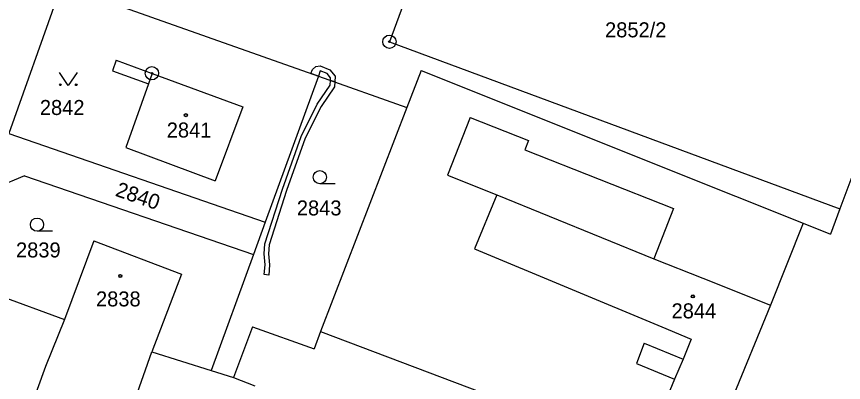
# Model space of a CAD drawing. Extents: x -593183 to -588034, y -1130415 to -1124994.
# Drawn here: x -591259.7 to -591166, y -1127823.9 to -1127782.4 of the extents above; entities that cross this region are included whole.
import ezdxf

# ---------------------------------------------------------------- set-up
doc = ezdxf.new("R2010")
doc.units = 0
for name, color, linetype in [('Vrstva 1', 7, 'Continuous'), ('Vrstva 18', 7, 'Continuous'), ('Vrstva 19', 7, 'Continuous'), ('Vrstva 24', 7, 'Continuous'), ('Vrstva 25', 7, 'Continuous'), ('Vrstva 27', 7, 'Continuous'), ('Vrstva 4', 7, 'Continuous')]:
    doc.layers.add(name, color=color, linetype=linetype)

msp = doc.modelspace()

# ---------------------------------------------------------------- linework, layer by layer
at = {"layer": 'Vrstva 1'}
for p, q in [((-591209.63, -1127764.2), (-591217.46, -1127785.29)), ((-591254.57, -1127778.88), (-591260.56, -1127795.68)), ((-591254.57, -1127778.88), (-591225.48, -1127789.19)), ((-591157.66, -1127780.56), (-591166.45, -1127804.23)), ((-591217.46, -1127785.29), (-591166.45, -1127804.23)), ((-591248.41, -1127787.38), (-591248.81, -1127788.59)), ((-591248.41, -1127787.38), (-591244.31, -1127788.89)), ((-591248.81, -1127788.59), (-591244.74, -1127790.04)), ((-591244.31, -1127788.89), (-591234.07, -1127792.65)), ((-591213.87, -1127788.55), (-591215.48, -1127792.73)), ((-591213.87, -1127788.55), (-591178.25, -1127802.8)), ((-591225.48, -1127789.19), (-591231.52, -1127805.74)), ((-591225.48, -1127789.19), (-591215.48, -1127792.73)), ((-591244.74, -1127790.04), (-591247.32, -1127797.27)), ((-591234.07, -1127792.65), (-591237.19, -1127801.05)), ((-591215.48, -1127792.73), (-591225.25, -1127818.12)), ((-591260.56, -1127795.68), (-591231.52, -1127805.74)), ((-591247.32, -1127797.27), (-591237.19, -1127801.05)), ((-591258.79, -1127800.48), (-591263.22, -1127802.36)), ((-591258.79, -1127800.48), (-591232.83, -1127809.38)), ((-591178.25, -1127802.8), (-591170.6, -1127805.86)), ((-591166.45, -1127804.23), (-591167.51, -1127807.09)), ((-591231.52, -1127805.74), (-591232.83, -1127809.38)), ((-591170.6, -1127805.86), (-591174.3, -1127815.15)), ((-591170.6, -1127805.86), (-591167.51, -1127807.09)), ((-591250.92, -1127807.85), (-591254.23, -1127816.75)), ((-591250.92, -1127807.85), (-591241, -1127811.64)), ((-591232.83, -1127809.38), (-591237.65, -1127822.53)), ((-591266.79, -1127812.15), (-591254.23, -1127816.75)), ((-591241, -1127811.64), (-591244.36, -1127820.43)), ((-591174.3, -1127815.15), (-591185.39, -1127842.12)), ((-591232.97, -1127817.6), (-591235.1, -1127823.35)), ((-591232.97, -1127817.6), (-591225.99, -1127820.08)), ((-591225.25, -1127818.12), (-591225.99, -1127820.08)), ((-591244.36, -1127820.43), (-591237.65, -1127822.53)), ((-591237.65, -1127822.53), (-591235.1, -1127823.35)), ((-591235.1, -1127823.35), (-591232.7, -1127824.28))]:
    msp.add_line(p, q, dxfattribs=at)
msp.add_lwpolyline([(-591254.23, -1127816.75), (-591256.4, -1127822.09), (-591258.42, -1127827.72), (-591248.35, -1127831.43), (-591246.26, -1127825.8), (-591244.36, -1127820.43)], dxfattribs=at)
at = {"layer": 'Vrstva 24'}
for centre, radius in [((-591217.46, -1127785.29), 0.75), ((-591217.46, -1127785.29), 0.0903), ((-591244.35, -1127788.86), 0.75), ((-591244.35, -1127788.86), 0.0903)]:
    msp.add_circle(centre, radius, dxfattribs=at)
at = {"layer": 'Vrstva 25'}
for p, q in [((-591223.59, -1127801.38), (-591225.34, -1127801.38)), ((-591255.61, -1127806.76), (-591257.36, -1127806.76))]:
    msp.add_line(p, q, dxfattribs=at)
msp.add_lwpolyline([(-591252.82, -1127788.76), (-591253.82, -1127790.26), (-591254.82, -1127788.76)], dxfattribs=at)
for centre, radius in [((-591254.72, -1127790.16), 0.1), ((-591252.92, -1127790.16), 0.1), ((-591240.51, -1127793.61), 0.175), ((-591240.51, -1127793.61), 0.15), ((-591225.34, -1127800.63), 0.75), ((-591257.36, -1127806.01), 0.75), ((-591247.93, -1127811.83), 0.175), ((-591247.93, -1127811.83), 0.15), ((-591183.1, -1127814.14), 0.175), ((-591183.1, -1127814.14), 0.15)]:
    msp.add_circle(centre, radius, dxfattribs=at)
at = {"layer": 'Vrstva 27'}
for p, q in [((-591225.79, -1127788.11), (-591225.3, -1127788.03)), ((-591225.3, -1127788.03), (-591224.2, -1127788.48)), ((-591226.35, -1127788.88), (-591226.18, -1127788.43)), ((-591225.48, -1127789.19), (-591226.35, -1127788.88)), ((-591226.18, -1127788.43), (-591225.79, -1127788.11)), ((-591225.28, -1127788.58), (-591225.48, -1127789.19)), ((-591224.5, -1127788.9), (-591225.28, -1127788.58)), ((-591224.11, -1127789.36), (-591224.5, -1127788.9)), ((-591224.2, -1127788.48), (-591223.59, -1127789.2)), ((-591224.17, -1127790.22), (-591224.13, -1127789.67)), ((-591224.13, -1127789.67), (-591224.11, -1127789.36)), ((-591224.13, -1127789.67), (-591223.64, -1127789.84)), ((-591223.64, -1127789.84), (-591224.13, -1127789.67)), ((-591223.64, -1127789.84), (-591223.69, -1127790.38)), ((-591223.59, -1127789.2), (-591223.64, -1127789.84)), ((-591225.63, -1127792.38), (-591224.17, -1127790.22)), ((-591223.69, -1127790.38), (-591225.19, -1127792.64)), ((-591227.44, -1127796.02), (-591225.63, -1127792.38)), ((-591225.19, -1127792.64), (-591226.98, -1127796.22)), ((-591229.58, -1127802), (-591227.44, -1127796.02)), ((-591226.98, -1127796.22), (-591229.1, -1127802.16)), ((-591231.57, -1127808.19), (-591229.58, -1127802)), ((-591229.1, -1127802.16), (-591231.07, -1127808.29)), ((-591231.64, -1127809.31), (-591231.57, -1127808.19)), ((-591231.07, -1127808.29), (-591231.14, -1127809.31)), ((-591231.53, -1127810.57), (-591231.64, -1127809.31)), ((-591231.14, -1127809.31), (-591231.03, -1127810.57)), ((-591231.62, -1127811.68), (-591231.53, -1127810.57)), ((-591231.03, -1127810.57), (-591231.12, -1127811.72)), ((-591231.12, -1127811.72), (-591231.62, -1127811.68))]:
    msp.add_line(p, q, dxfattribs=at)
at = {"layer": 'Vrstva 4'}
for p, q in [((-591244.31, -1127788.89), (-591244.74, -1127790.04)), ((-591208.31, -1127793.89), (-591210.88, -1127800.41)), ((-591208.31, -1127793.89), (-591201.72, -1127796.49)), ((-591201.72, -1127796.49), (-591202.13, -1127797.54)), ((-591202.13, -1127797.54), (-591185.27, -1127804.19)), ((-591210.88, -1127800.41), (-591205.28, -1127802.62)), ((-591205.28, -1127802.62), (-591207.82, -1127808.75)), ((-591205.28, -1127802.62), (-591187.52, -1127809.89)), ((-591185.27, -1127804.19), (-591187.52, -1127809.89)), ((-591207.82, -1127808.75), (-591186.61, -1127817.6)), ((-591187.52, -1127809.89), (-591181.96, -1127812.08)), ((-591181.96, -1127812.08), (-591174.3, -1127815.15)), ((-591186.61, -1127817.6), (-591183.27, -1127818.99)), ((-591225.25, -1127818.12), (-591206.99, -1127825.03)), ((-591183.27, -1127818.99), (-591184.2, -1127821.25)), ((-591188.6, -1127819.45), (-591189.47, -1127821.73)), ((-591188.6, -1127819.45), (-591184.2, -1127821.25)), ((-591189.47, -1127821.73), (-591185.18, -1127823.51)), ((-591184.2, -1127821.25), (-591185.18, -1127823.51)), ((-591185.18, -1127823.51), (-591190.2, -1127835.75))]:
    msp.add_line(p, q, dxfattribs=at)

# ---------------------------------------------------------------- texts
at = {"layer": 'Vrstva 18'}
for s, p in [('2842', (-591257.04, -1127793.59)), ('2843', (-591227.94, -1127804.97)), ('2839', (-591259.74, -1127809.73))]:
    msp.add_text(s, height=1.7, dxfattribs=at).set_placement(p)
msp.add_text('2840', height=1.7, rotation=341.07651, dxfattribs=at).set_placement((-591248.59, -1127802.73))
at = {"layer": 'Vrstva 19'}
for s, p in [('2852/2', (-591193.04, -1127784.79)), ('2841', (-591242.67, -1127796.14)), ('2838', (-591250.68, -1127815.28)), ('2844', (-591185.51, -1127816.63))]:
    msp.add_text(s, height=1.7, dxfattribs=at).set_placement(p)

doc.saveas('drawing.dxf')
